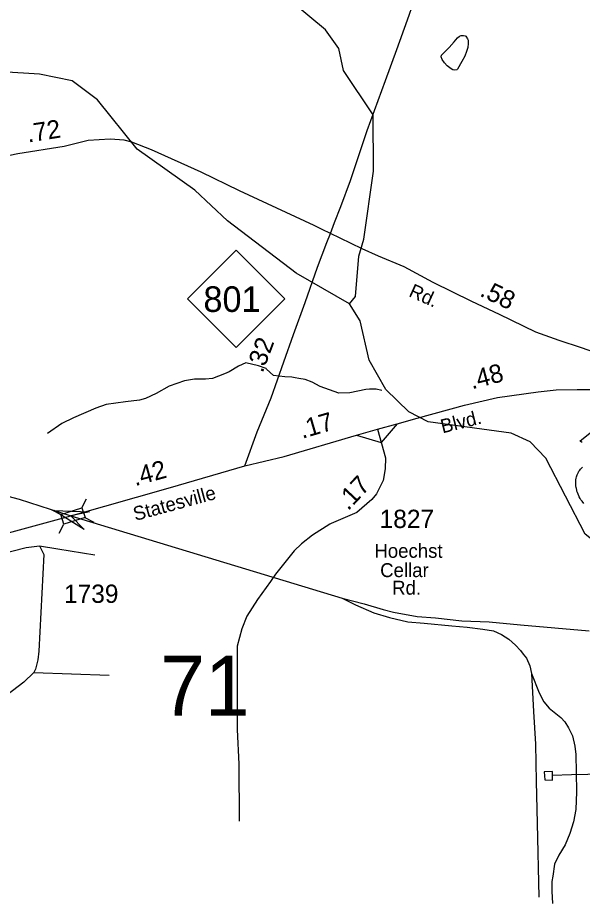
# Model space of a CAD drawing. Extents: x 1473865 to 1648260, y 639067 to 773536.
# Drawn here: x 1518812 to 1522667, y 717544 to 723609 of the extents above; entities that cross this region are included whole.
import ezdxf

# ---------------------------------------------------------------- set-up
doc = ezdxf.new("R2010")
doc.units = 0
for name, color, linetype in [('Exist Hydrographic Misc Water Feature', 7, 'Continuous'), ('Exist Railroad Mainline', 7, 'Continuous'), ('Exist Railroad Siding', 7, 'Continuous'), ('Exist Road Non-System Type 51', 7, 'Continuous'), ('Exist Road Primary NC Attributed', 7, 'Continuous'), ('Exist Road Primary NC Mileage Hundredths English Label', 7, 'Continuous'), ('Exist Road Primary NC Shield CELL', 7, 'Continuous'), ('Exist Road Primary NC Shield Number Label', 7, 'Continuous'), ('Exist Road Primary US Attributed', 7, 'Continuous'), ('Exist Road Primary US Label', 7, 'Continuous'), ('Exist Road Primary US Mileage Hundredths English Label', 7, 'Continuous'), ('Exist Road Primary US Shield CELL', 7, 'Continuous'), ('Exist Road Primary US Structure Standard Bridge CELL', 7, 'Continuous'), ('Exist Road Secondary Mileage Hundredths English Label', 7, 'Continuous'), ('Exist Road Secondary Structure Standard Bridge Attributed CELL', 7, 'Continuous'), ('Exist Road Secondary Structure Standard Bridge Number Label', 7, 'Continuous'), ('Exist Road Secondary Type 51 Attributed', 7, 'Continuous'), ('Exist Road Secondary Type 51 Label', 7, 'Continuous'), ('Exist Road Secondary Type 51 Number Label', 7, 'Continuous'), ('Exist Utilities Electrical Transmission Line', 7, 'Continuous')]:
    doc.layers.add(name, color=color, linetype=linetype)

msp = doc.modelspace()

# ---------------------------------------------------------------- linework, layer by layer
at = {"layer": 'Exist Hydrographic Misc Water Feature'}
for points in [[(1521077.5, 721655.2), (1520713.5, 721862.7), (1520243.5, 722220.2), (1520021.5, 722431.5), (1519626.5, 722711.9), (1519356.5, 723048.9), (1519183.5, 723177.1), (1518959.5, 723224.4), (1518442.5, 723254.5), (1518268.5, 723326.9), (1518153.4, 723385), (1518046.5, 723528.4), (1517998.5, 723631.1), (1517968.5, 723848.3), (1517920.5, 723997), (1517794.7, 724150.6)], [(1521077.5, 721655.2), (1521119.5, 721703.6), (1521140.5, 721978.9), (1521175.5, 722096.3), (1521241.5, 722561.1), (1521238.6, 722945.2), (1521035.5, 723248.1), (1521004.6, 723399.7), (1520914.6, 723526.2), (1520700.5, 723704.5)], [(1521718.6, 723366), (1521757.6, 723406), (1521791.6, 723443.4), (1521816, 723472.2), (1521829.5, 723484), (1521839.6, 723487.1), (1521855, 723487.9), (1521866.6, 723486.5), (1521871.5, 723482.6), (1521884.5, 723465.7), (1521887.5, 723456.8), (1521887.6, 723433), (1521885.4, 723404.9), (1521877.6, 723378.5), (1521865.3, 723346.7), (1521845.7, 723309), (1521814.7, 723257.2), (1521810.7, 723252.8), (1521796.4, 723251.5), (1521782.7, 723254), (1521771.1, 723259.8), (1521744.4, 723280.8), (1521725.5, 723301.7), (1521710, 723323.6), (1521704.2, 723342), (1521706.8, 723354.1), (1521718.6, 723366)], [(1525218.6, 718387.5), (1524384.6, 718335.4), (1524200.5, 718296.4), (1524025.5, 718316.4), (1523827.5, 718445.1), (1523674.6, 718779.7), (1523601.6, 718922.3), (1523404.5, 719110.2), (1523218.5, 719488.1), (1522988.6, 719689.7), (1522924.5, 719851.9), (1522817.6, 719978.8), (1522686.5, 720079.9), (1522419.5, 720600.6), (1522312.5, 720711.1), (1522180.6, 720769.6), (1521614.5, 720846.7), (1521482.6, 720915), (1521326.5, 721069.1), (1521212.5, 721268.3), (1521150.5, 721538.8), (1521077.5, 721655.2)], [(1521299, 721063), (1521259.4, 721070.2), (1521213.4, 721071.1), (1521189.3, 721069.5), (1521080.9, 721045.8), (1521004.8, 721043.4), (1520877.7, 721089.9), (1520822.2, 721119), (1520774.5, 721136), (1520730.7, 721144.9), (1520706.9, 721149.3), (1520682.9, 721153.8), (1520634.9, 721154.8), (1520559, 721164.3), (1520510.5, 721207.9), (1520507.9, 721213.3), (1520456.1, 721230.1), (1520368.7, 721250.1), (1520320.2, 721229.1), (1520255.4, 721188.5), (1520223.2, 721175.1), (1520142.5, 721144.8), (1520094.5, 721139.8), (1520018.5, 721139.3), (1519950.2, 721128.7), (1519845.4, 721090.9), (1519756.4, 721040.7), (1519683.7, 721006.2), (1519643.6, 720995), (1519547.3, 720985), (1519414.9, 720965.3), (1519346.1, 720941.3), (1519193.2, 720876.2), (1519112.4, 720835.8), (1519015, 720767.9)]]:
    msp.add_lwpolyline(points, dxfattribs=at)
at = {"layer": 'Exist Railroad Mainline'}
for points in [[(1515210.2, 722027.9), (1515381, 721971.3), (1515511, 721930), (1515606.2, 721895.1), (1515717.2, 721838), (1515814, 721792.4), (1515970.7, 721706.2), (1516170.7, 721606.2), (1516383.3, 721479.2), (1516560.9, 721377.6), (1516773.4, 721260.2), (1517187, 720998), (1517314, 720924.2), (1517496.5, 720815.7), (1517660.6, 720724.7), (1517731.3, 720688.3), (1517901.7, 720604), (1518139.5, 720521.1), (1518328.7, 720466.7), (1518447.7, 720429.9), (1518673.1, 720358.2), (1518821.9, 720319.7), (1519173.9, 720205.7), (1521028.4, 719642.5)], [(1521028.4, 719642.5), (1521176.6, 719604.6), (1521308.1, 719564.3), (1521378, 719548.2), (1521540, 719516.5), (1521664.6, 719507.5), (1521844.3, 719488.3), (1522031.6, 719482.1), (1522245.3, 719460.4), (1522479.2, 719440.3), (1522714.9, 719420.3)]]:
    msp.add_lwpolyline(points, dxfattribs=at)
at = {"layer": 'Exist Railroad Siding'}
for points in [[(1521028.4, 719642.5), (1521118.1, 719596.4), (1521242.7, 719543.6), (1521350.1, 719511.7), (1521476.7, 719481.1), (1521587.5, 719472.8), (1521776.3, 719453.5), (1521881, 719444.8), (1521988.8, 719430.8), (1522060.4, 719419.1), (1522116.6, 719393.7), (1522164.7, 719362.9), (1522210.6, 719322.8), (1522246.1, 719284.1), (1522262.5, 719261.1), (1522287.3, 719231.9), (1522308.5, 719179.7), (1522320, 719128.5)], [(1522320, 719128.5), (1522333.4, 718868.6), (1522347.5, 718645.4), (1522353.5, 718389.4), (1522359.5, 718104.5), (1522370.1, 717599)], [(1522320, 719128.5), (1522372.2, 718995.8), (1522404.4, 718934.2), (1522441.7, 718890.8), (1522475.4, 718864.1), (1522520.3, 718826.9), (1522547.5, 718796.7), (1522573.5, 718756.5), (1522600.6, 718701.9), (1522616.8, 718630.4), (1522623.7, 718575.7), (1522625.6, 718451.6), (1522627.4, 718320.2), (1522622.8, 718197.9), (1522606.3, 718115.1), (1522581.9, 718035.6), (1522550.5, 717956.2), (1522508.1, 717886.6), (1522477, 717825.2), (1522465.3, 717744.1), (1522460.3, 717705.9), (1522460.3, 717641.2), (1522464.9, 717555.3)]]:
    msp.add_lwpolyline(points, dxfattribs=at)
at = {"layer": 'Exist Road Non-System Type 51'}
for p, q in [((1521403.8, 720834.9), (1521293.8, 720706)), ((1521124.7, 720757), (1521293.8, 720706)), ((1518920.7, 719135.2), (1519435.3, 719117.4)), ((1520321.8, 718507.4), (1520324.9, 718118.7))]:
    msp.add_line(p, q, dxfattribs=at)
for points in [[(1520942.9, 720148.7), (1520824.9, 720072.8), (1520750.2, 720013.5), (1520699.6, 719966.1), (1520627.4, 719875.1), (1520572.9, 719806.9), (1520538.8, 719755.7), (1520450.2, 719633), (1520376.2, 719519), (1520343, 719433.4), (1520309.4, 719315.7), (1520309.4, 718911.5), (1520309.4, 718744.9), (1520321.8, 718507.4)], [(1518959.7, 720001), (1519085, 719979.5), (1519338.3, 719937.9)]]:
    msp.add_lwpolyline(points, dxfattribs=at)
at = {"layer": 'Exist Road Primary NC Attributed'}
for points in [[(1520948.3, 722135.7), (1520974.2, 722209.3), (1521019.2, 722318.8), (1521085.4, 722497.7), (1521198, 722839.6), (1521324.1, 723179.5), (1521400, 723392.9), (1521473.6, 723594.5), (1521560.1, 723843.8), (1521711.6, 724275.1), (1521839, 724618), (1521939.8, 724890.9), (1522001.7, 725082.4), (1522144.8, 725480.8), (1522571.4, 726654.1), (1522719.2, 727056.7), (1522784.9, 727262.3), (1522834.3, 727389.8), (1522924.6, 727649.1)], [(1520363.2, 720546.2), (1520446.3, 720779.8), (1520542.4, 721011.6), (1520628.8, 721256.9), (1520694.4, 721444.5), (1520774.5, 721662.3), (1520859, 721904), (1520922.1, 722072.7), (1520948.3, 722135.7)]]:
    msp.add_lwpolyline(points, dxfattribs=at)
at = {"layer": 'Exist Road Primary NC Shield CELL'}
msp.add_lwpolyline([(1519970.6, 721688.5), (1520303.6, 722021.4), (1520636.6, 721688.5), (1520303.6, 721355.5)], close=True, dxfattribs=at)
at = {"layer": 'Exist Road Primary US Attributed'}
for points in [[(1521268.3, 720798.6), (1521403.8, 720834.9), (1521540.6, 720872.5), (1521862.5, 720962.1), (1522088, 721015), (1522366.4, 721053.8), (1522488.9, 721066.2), (1522631.6, 721069.7), (1522881.8, 721068), (1523021, 721052.1), (1523239.4, 721041.5), (1523474.9, 720997.6), (1523672.2, 720955.2), (1523823.7, 720920)], [(1520363.2, 720546.2), (1520631.5, 720610.6), (1521124.7, 720757), (1521268.3, 720798.6)], [(1519173.9, 720205.7), (1519854.8, 720398.7), (1520363.2, 720546.2)], [(1518283.4, 719952.7), (1518497.8, 720022.2), (1518655.8, 720064.2), (1518849, 720115.6), (1519173.9, 720205.7)]]:
    msp.add_lwpolyline(points, dxfattribs=at)
at = {"layer": 'Exist Road Primary US Shield CELL'}
for points in [[(1522667.3, 720707.6), (1522660.8, 720711.5), (1522654.5, 720714.6), (1522650.5, 720716.2), (1522779.1, 720818.7)], [(1522676.8, 720290), (1522665.6, 720304.6), (1522658.3, 720315.2), (1522653.7, 720322.9), (1522646.8, 720335.4), (1522643.1, 720343.2), (1522638.2, 720354.6), (1522634.4, 720365), (1522631.2, 720374.9), (1522629.5, 720381.2), (1522627, 720392.2), (1522625.6, 720400), (1522624.1, 720410.7), (1522623.3, 720422.1), (1522623.2, 720432.5), (1522623.4, 720441.1), (1522624.4, 720451.3), (1522626.1, 720462), (1522628.2, 720471.2), (1522630, 720477.8), (1522632.8, 720485.8), (1522636.4, 720494.7), (1522640.6, 720503.2), (1522644.7, 720510.3), (1522649.8, 720517.9), (1522654.8, 720524.4), (1522661.4, 720531.5), (1522668.2, 720538)]]:
    msp.add_lwpolyline(points, dxfattribs=at)
at = {"layer": 'Exist Road Primary US Structure Standard Bridge CELL'}
for p, q in [((1519249.7, 720260.3), (1519281.4, 720321.6)), ((1519044.4, 720246.3), (1519105.7, 720214.7)), ((1519270.7, 720194.6), (1519332, 720162.9)), ((1519095.5, 720086.1), (1519127.1, 720147.4))]:
    msp.add_line(p, q, dxfattribs=at)
msp.add_lwpolyline([(1519105.7, 720214.7), (1519249.6, 720260.6), (1519271.1, 720193.4), (1519127.1, 720147.4)], close=True, dxfattribs=at)
at = {"layer": 'Exist Road Secondary Structure Standard Bridge Attributed CELL'}
msp.add_lwpolyline([(1519264.5, 720112.5), (1519057.2, 720240.9), (1519300.9, 720233.4), (1519173.9, 720205.7)], close=True, dxfattribs=at)
at = {"layer": 'Exist Road Secondary Type 51 Attributed'}
for points in [[(1520948.3, 722135.7), (1520891.9, 722162.3), (1520835.1, 722188.9), (1520325.4, 722426.3), (1520064.7, 722553), (1519724.2, 722706.6), (1519589.9, 722759.4), (1519538.5, 722773.1), (1519442.5, 722779.9), (1519291.7, 722769.7), (1519128.6, 722728.3), (1518812.3, 722679.4), (1518692.1, 722653.1), (1518472.8, 722611.9), (1518287.7, 722601.6), (1518221.3, 722599.7), (1517893.7, 722632.5), (1517770.5, 722660.3), (1517704.9, 722674.8), (1517696.8, 722676.6), (1517285.3, 722751.7)], [(1523823.7, 720920), (1523705.2, 720973.5), (1523573.6, 721015.2), (1523043, 721210.8), (1522844.6, 721289.2), (1522661.5, 721354), (1522510.1, 721403.5), (1522350.2, 721460), (1522101.3, 721580.7), (1521914, 721669.4), (1521649.3, 721800), (1521450.3, 721906.5), (1521276.3, 721980.1), (1521164.9, 722029.7), (1521014.3, 722103), (1520948.3, 722135.7)], [(1521268.3, 720798.6), (1521323.3, 720601.8), (1521320.3, 720526.3), (1521307.5, 720446.7), (1521261.9, 720354.7), (1521229.7, 720317.8), (1521127, 720227.2), (1520951.7, 720153), (1520937.9, 720146.3)], [(1518591.4, 719919.4), (1518869.1, 719988.9), (1518959.7, 720001), (1518989.9, 719940.6), (1518955.9, 719281), (1518948.2, 719222.3), (1518932.8, 719157.5), (1518920.7, 719135.2), (1518852.7, 719068), (1518618.4, 718892.1)]]:
    msp.add_lwpolyline(points, dxfattribs=at)
at = {"layer": 'Exist Utilities Electrical Transmission Line'}
for points in [[(1518886.4, 710565.8), (1519038.3, 710797.3), (1519309.2, 711200.8), (1519611.2, 711676), (1519910.9, 712131), (1520248, 712661.6), (1520629.9, 713243.2), (1521024.5, 713848.2), (1521400.4, 714408.1), (1521699.2, 714862.9), (1522030.5, 715373.4), (1522329.2, 715830.3), (1522643.7, 716302.3), (1522947.9, 716779.4), (1523046.5, 716935.9), (1523083.6, 716999.2), (1523038.8, 717304.9), (1522998.9, 717689.5), (1522968.7, 718053.9), (1522943.8, 718449.2), (1522705.7, 718438.6), (1522593.6, 718434.7), (1522462.8, 718432.1)], [(1522462.8, 718432.1), (1522464, 718458.9), (1522405.9, 718455.8), (1522411, 718401.7), (1522463, 718398.9), (1522462.8, 718432.1)]]:
    msp.add_lwpolyline(points, dxfattribs=at)

# ---------------------------------------------------------------- texts
at = {"layer": 'Exist Road Primary NC Mileage Hundredths English Label'}
msp.add_text('.32', height=125, rotation=69.31473, dxfattribs=at).set_placement((1520484, 721177))
at = {"layer": 'Exist Road Primary NC Shield Number Label'}
msp.add_text('801', height=175, dxfattribs=at).set_placement((1520079.8, 721598.7))
at = {"layer": 'Exist Road Primary US Label'}
for s, rotation, p in [('Blvd.', 14.10914, (1521712.8, 720768.4)), ('Statesville', 15.21992, (1519614.6, 720169.9))]:
    msp.add_text(s, height=95, rotation=rotation, dxfattribs=at).set_placement(p)
at = {"layer": 'Exist Road Primary US Mileage Hundredths English Label'}
for s, rotation, p in [('.48', 14.59005, (1521913.9, 721069.5)), ('.17', 16.34227, (1520754.8, 720731.5)), ('.42', 15.21992, (1519613.5, 720407.8))]:
    msp.add_text(s, height=125, rotation=rotation, dxfattribs=at).set_placement(p)
at = {"layer": 'Exist Road Secondary Mileage Hundredths English Label'}
for s, rotation, p in [('.72', 8.77626, (1518882.5, 722756)), ('.58', 334.13125, (1521960.5, 721711.3)), ('.17', 46.94404, (1521068.3, 720236.2))]:
    msp.add_text(s, height=125, rotation=rotation, dxfattribs=at).set_placement(p)
at = {"layer": 'Exist Road Secondary Structure Standard Bridge Number Label'}
msp.add_text('71', height=410.1, dxfattribs=at).set_placement((1519784.9, 718838.9))
at = {"layer": 'Exist Road Secondary Type 51 Label'}
msp.add_text('Rd.', height=95, rotation=335.67854, dxfattribs=at).set_placement((1521476, 721708.2))
for s, p in [('Hoechst', (1521247.3, 719918.7)), ('Cellar', (1521287, 719786.7)), ('Rd.', (1521368.7, 719666.6))]:
    msp.add_text(s, height=95, dxfattribs=at).set_placement(p)
at = {"layer": 'Exist Road Secondary Type 51 Number Label'}
for s, p in [('1827', (1521283.3, 720122.2)), ('1739', (1519127.7, 719610.6))]:
    msp.add_text(s, height=125, dxfattribs=at).set_placement(p)

doc.saveas('drawing.dxf')
